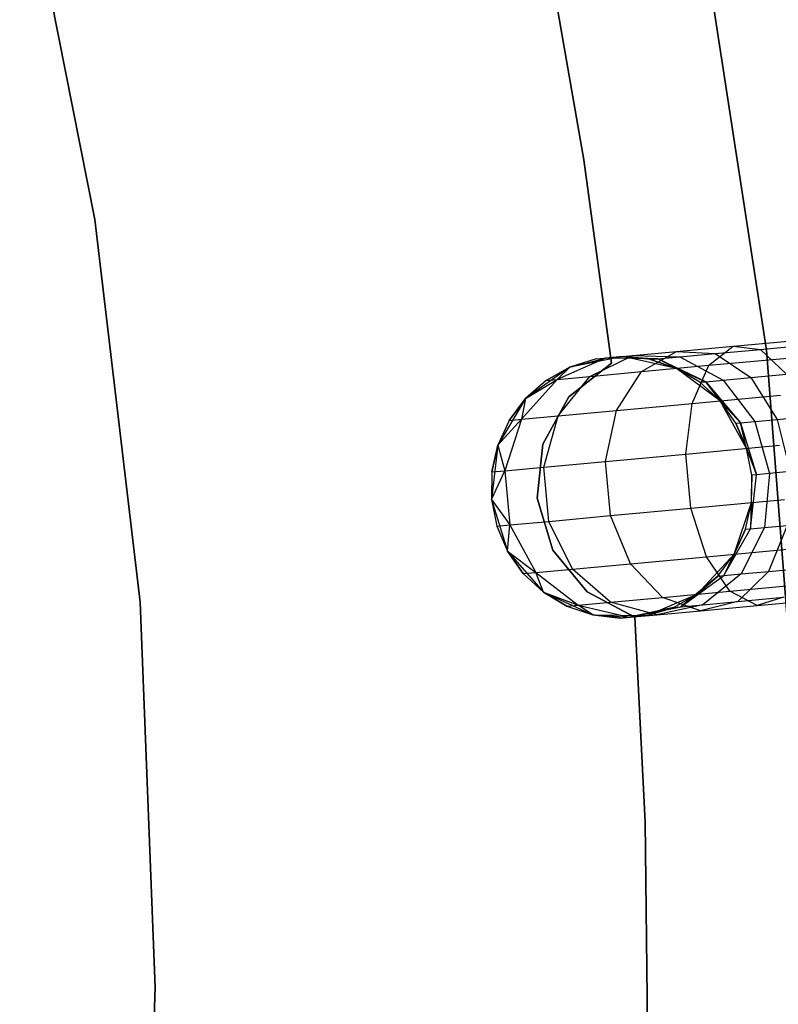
# Model space of a CAD drawing. Extents: x -189 to 189, y -189 to 189.
# Tile 463 of 591: x 36.48 to 42.28, y -0.13 to 7.39. Entities that reach past the tile are written whole.
import ezdxf

# ---------------------------------------------------------------- set-up
doc = ezdxf.new("R2010")
doc.units = 0
doc.header["$LTSCALE"] = 25.4
doc.layers.get('0').update_dxf_attribs({"linetype": 'CONTINUOUS'})

# ---------------------------------------------------------------- blocks, each defined once
blk = doc.blocks.new('CAMELEON-KENAI-C-12244_STL')
at = {"color": 0}
for p, q in [((37.0538, 5.8602, -4), (36.4793, 8.7481, -4)), ((36.4793, 8.7481, -2), (37.0538, 5.8602, -2)), ((36.4793, 8.7481, -2), (37.0538, 5.8602, -2)), ((37.0538, 5.8602, -4), (36.4793, 8.7481, -4)), ((41.689, 8.076, -1), (42.1854, 4.8622, -1)), ((42.1854, 4.8622, -8.5), (41.689, 8.076, -8.5)), ((42.1854, 4.8622, -8.5), (41.689, 8.076, -8.5)), ((41.689, 8.076, -1), (42.1854, 4.8622, -1)), ((40.5198, 7.8609, -2), (40.7894, 6.3163, -2)), ((40.7894, 6.3163, -4), (40.5198, 7.8609, -4)), ((40.7894, 6.3163, -4), (40.5198, 7.8609, -4)), ((40.5198, 7.8609, -2), (40.7894, 6.3163, -2)), ((40.7894, 6.3163, -2), (40.7894, 6.3163, -4)), ((40.7894, 6.3163, -2), (41.0002, 4.7626, -2)), ((41.0002, 4.7626, -4), (40.7894, 6.3163, -4)), ((40.7894, 6.3163, -2), (40.7894, 6.3163, -4)), ((41.0002, 4.7626, -4), (40.7894, 6.3163, -4)), ((40.7894, 6.3163, -2), (41.0002, 4.7626, -2)), ((37.3998, 2.9361, -4), (37.0538, 5.8602, -4)), ((37.0538, 5.8602, -2), (37.3998, 2.9361, -2)), ((37.0538, 5.8602, -2), (37.3998, 2.9361, -2)), ((37.0538, 5.8602, -2), (37.0538, 5.8602, -4)), ((37.3998, 2.9361, -4), (37.0538, 5.8602, -4)), ((37.0538, 5.8602, -2), (37.0538, 5.8602, -4)), ((41.4968, 4.852, -8.9881), (41.9308, 4.8922, -9.3226)), ((41.4968, 4.852, -8.9881), (41.9308, 4.8922, -9.3226)), ((41.7458, 4.746, -9.6651), (41.9308, 4.8922, -9.3226)), ((41.7458, 4.746, -9.6651), (41.9308, 4.8922, -9.3226)), ((41.9308, 4.8922, -9.3226), (42.4362, 4.939, -9.5328)), ((41.9308, 4.8922, -9.3226), (42.4362, 4.939, -9.5328)), ((41.9308, 4.8922, -9.3226), (42.1407, 4.868, -8.9644)), ((41.9308, 4.8922, -9.3226), (42.1407, 4.868, -8.9644)), ((42.1407, 4.868, -8.9644), (42.5468, 4.9056, -9.1334)), ((42.1407, 4.868, -8.9644), (42.5468, 4.9056, -9.1334)), ((41.0912, 4.8144, -2), (40.6834, 4.733, -2)), ((41.0912, 4.8144, -2), (40.6834, 4.733, -2)), ((40.8346, 4.6616, -8.75), (41.1638, 4.8211, -8.5523)), ((40.8346, 4.6616, -8.75), (41.1638, 4.8211, -8.5523)), ((40.883, 4.7951, -7.5), (41.0912, 4.8144, -2)), ((40.883, 4.7951, -7.5), (41.0912, 4.8144, -2)), ((40.9544, 4.8017, -8.0447), (41.1638, 4.8211, -8.5523)), ((40.9544, 4.8017, -8.0447), (41.1638, 4.8211, -8.5523)), ((41.0912, 4.8144, -7.5), (40.9544, 4.8017, -8.0447)), ((41.0912, 4.8144, -7.5), (40.9544, 4.8017, -8.0447)), ((41.4968, 4.7229, -2), (41.0912, 4.8144, -2)), ((41.2988, 4.79, -7.5), (41.0912, 4.8144, -2)), ((41.4968, 4.7229, -2), (41.0912, 4.8144, -2)), ((41.2988, 4.79, -7.5), (41.0912, 4.8144, -7.5)), ((41.0912, 4.8144, -7.5), (41.0912, 4.8144, -2)), ((41.2988, 4.79, -7.5), (41.0912, 4.8144, -2)), ((41.0912, 4.8144, -7.5), (41.0912, 4.8144, -2)), ((41.0912, 4.8144, -7.5), (41.3562, 4.7953, -7.9377)), ((41.2988, 4.79, -7.5), (41.0912, 4.8144, -7.5)), ((41.0912, 4.8144, -7.5), (41.3562, 4.7953, -7.9377)), ((41.1638, 4.8211, -8.5523), (41.4968, 4.852, -8.9881)), ((41.1638, 4.8211, -8.5523), (41.4968, 4.852, -8.9881)), ((41.1638, 4.8211, -8.5523), (41.5244, 4.8109, -8.3455)), ((41.1638, 4.8211, -8.5523), (41.5244, 4.8109, -8.3455)), ((41.2302, 4.6982, -9.2678), (41.4968, 4.852, -8.9881)), ((41.2302, 4.6982, -9.2678), (41.4968, 4.852, -8.9881)), ((41.4968, 4.852, -8.9881), (41.792, 4.8357, -8.6957)), ((41.4968, 4.852, -8.9881), (41.792, 4.8357, -8.6957)), ((41.5244, 4.8109, -8.3455), (41.792, 4.8357, -8.6957)), ((41.5244, 4.8109, -8.3455), (41.792, 4.8357, -8.6957)), ((41.792, 4.8357, -8.6957), (42.1407, 4.868, -8.9644)), ((41.792, 4.8357, -8.6957), (42.1407, 4.868, -8.9644)), ((41.792, 4.8357, -8.6957), (42.0647, 4.6522, -8.4411)), ((41.792, 4.8357, -8.6957), (42.0647, 4.6522, -8.4411)), ((42.1407, 4.868, -8.9644), (42.3392, 4.6776, -8.6526)), ((42.1407, 4.868, -8.9644), (42.3392, 4.6776, -8.6526)), ((42.1854, 4.8622, -1), (42.4343, 1.6198, -1)), ((42.4343, 1.6198, -8.5), (42.1854, 4.8622, -8.5)), ((42.1854, 4.8622, -8.5), (42.1854, 4.8622, -1)), ((42.1854, 4.8622, -8.5), (42.1854, 4.8622, -1)), ((42.4343, 1.6198, -8.5), (42.1854, 4.8622, -8.5)), ((42.1854, 4.8622, -1), (42.4343, 1.6198, -1)), ((40.9544, 4.8017, -8.0447), (40.5859, 4.6385, -8.147)), ((40.9544, 4.8017, -8.0447), (40.5859, 4.6385, -8.147)), ((41.0002, 4.7626, -2), (40.6764, 4.5052, -2)), ((40.6764, 4.5052, -4), (41.0002, 4.7626, -4)), ((40.6764, 4.5052, -4), (41.0002, 4.7626, -4)), ((41.0002, 4.7626, -2), (40.6764, 4.5052, -2)), ((40.6834, 4.733, -7.5), (40.9544, 4.8017, -8.0447)), ((40.6834, 4.733, -7.5), (40.9544, 4.8017, -8.0447)), ((40.883, 4.7951, -7.5), (40.6834, 4.733, -2)), ((40.883, 4.7951, -7.5), (40.6834, 4.733, -7.5)), ((40.883, 4.7951, -7.5), (40.6834, 4.733, -2)), ((40.883, 4.7951, -7.5), (40.6834, 4.733, -7.5)), ((40.883, 4.7951, -7.5), (40.9544, 4.8017, -8.0447)), ((40.883, 4.7951, -7.5), (40.9544, 4.8017, -8.0447)), ((41.3562, 4.7953, -7.9377), (40.9544, 4.8017, -8.0447)), ((41.3562, 4.7953, -7.9377), (40.9544, 4.8017, -8.0447)), ((41.0002, 4.7626, -2), (41.0002, 4.7626, -4)), ((41.0002, 4.7626, -2), (41.0002, 4.7626, -4)), ((41.2302, 4.6982, -9.2678), (41.7458, 4.746, -9.6651)), ((41.2302, 4.6982, -9.2678), (41.7458, 4.746, -9.6651)), ((41.2988, 4.79, -7.5), (41.3562, 4.7953, -7.9377)), ((41.2988, 4.79, -7.5), (41.3562, 4.7953, -7.9377)), ((41.4968, 4.7229, -7.5), (41.2988, 4.79, -7.5)), ((41.2988, 4.79, -7.5), (41.4968, 4.7229, -2)), ((41.2988, 4.79, -7.5), (41.4968, 4.7229, -2)), ((41.4968, 4.7229, -7.5), (41.2988, 4.79, -7.5)), ((41.3562, 4.7953, -7.9377), (41.5244, 4.8109, -8.3455)), ((41.3562, 4.7953, -7.9377), (41.5244, 4.8109, -8.3455)), ((41.4968, 4.7229, -7.5), (41.3562, 4.7953, -7.9377)), ((41.4968, 4.7229, -7.5), (41.3562, 4.7953, -7.9377)), ((41.7217, 4.6204, -7.8445), (41.3562, 4.7953, -7.9377)), ((41.7217, 4.6204, -7.8445), (41.3562, 4.7953, -7.9377)), ((41.5244, 4.8109, -8.3455), (41.8541, 4.6326, -8.1654)), ((41.5244, 4.8109, -8.3455), (41.8541, 4.6326, -8.1654)), ((41.6176, 4.4547, -9.9327), (41.7458, 4.746, -9.6651)), ((41.6176, 4.4547, -9.9327), (41.7458, 4.746, -9.6651)), ((41.7458, 4.746, -9.6651), (42.3462, 4.8016, -9.9148)), ((41.7458, 4.746, -9.6651), (42.3462, 4.8016, -9.9148)), ((40.6834, 4.733, -2), (40.344, 4.4927, -2)), ((40.6834, 4.733, -2), (40.344, 4.4927, -2)), ((40.6834, 4.733, -7.5), (40.5011, 4.6307, -7.5)), ((40.5011, 4.6307, -7.5), (40.6834, 4.733, -2)), ((40.5011, 4.6307, -7.5), (40.6834, 4.733, -2)), ((40.6834, 4.733, -7.5), (40.5011, 4.6307, -7.5)), ((40.6834, 4.733, -7.5), (40.5859, 4.6385, -8.147)), ((40.6834, 4.733, -7.5), (40.5859, 4.6385, -8.147)), ((40.6834, 4.733, -7.5), (40.6834, 4.733, -2)), ((40.6834, 4.733, -7.5), (40.6834, 4.733, -2)), ((40.8346, 4.6616, -8.75), (41.2302, 4.6982, -9.2678)), ((40.8346, 4.6616, -8.75), (41.2302, 4.6982, -9.2678)), ((41.0383, 4.401, -9.4863), (41.2302, 4.6982, -9.2678)), ((41.0383, 4.401, -9.4863), (41.2302, 4.6982, -9.2678)), ((41.8302, 4.4744, -2), (41.4968, 4.7229, -2)), ((41.6766, 4.6162, -7.5), (41.4968, 4.7229, -2)), ((41.8302, 4.4744, -2), (41.4968, 4.7229, -2)), ((41.6766, 4.6162, -7.5), (41.4968, 4.7229, -7.5)), ((41.4968, 4.7229, -7.5), (41.4968, 4.7229, -2)), ((41.6766, 4.6162, -7.5), (41.4968, 4.7229, -2)), ((41.4968, 4.7229, -7.5), (41.4968, 4.7229, -2)), ((41.4968, 4.7229, -7.5), (41.7217, 4.6204, -7.8445)), ((41.6766, 4.6162, -7.5), (41.4968, 4.7229, -7.5)), ((41.4968, 4.7229, -7.5), (41.7217, 4.6204, -7.8445)), ((42.0647, 4.6522, -8.4411), (42.3392, 4.6776, -8.6526)), ((42.0647, 4.6522, -8.4411), (42.3392, 4.6776, -8.6526)), ((40.5859, 4.6385, -8.147), (40.3144, 4.3339, -8.227)), ((40.5859, 4.6385, -8.147), (40.3144, 4.3339, -8.227)), ((40.344, 4.4927, -7.5), (40.5859, 4.6385, -8.147)), ((40.344, 4.4927, -7.5), (40.5859, 4.6385, -8.147)), ((40.5011, 4.6307, -7.5), (40.344, 4.4927, -2)), ((40.5011, 4.6307, -7.5), (40.344, 4.4927, -7.5)), ((40.5011, 4.6307, -7.5), (40.344, 4.4927, -2)), ((40.5011, 4.6307, -7.5), (40.344, 4.4927, -7.5)), ((40.5011, 4.6307, -7.5), (40.5859, 4.6385, -8.147)), ((40.5011, 4.6307, -7.5), (40.5859, 4.6385, -8.147)), ((40.5859, 4.6385, -8.147), (40.8346, 4.6616, -8.75)), ((40.5859, 4.6385, -8.147), (40.8346, 4.6616, -8.75)), ((40.5938, 4.3598, -8.9045), (40.8346, 4.6616, -8.75)), ((40.5938, 4.3598, -8.9045), (40.8346, 4.6616, -8.75)), ((41.6766, 4.6162, -7.5), (41.7217, 4.6204, -7.8445)), ((41.6766, 4.6162, -7.5), (41.7217, 4.6204, -7.8445)), ((41.8302, 4.4744, -7.5), (41.6766, 4.6162, -7.5)), ((41.6766, 4.6162, -7.5), (41.8302, 4.4744, -2)), ((41.6766, 4.6162, -7.5), (41.8302, 4.4744, -2)), ((41.8302, 4.4744, -7.5), (41.6766, 4.6162, -7.5)), ((41.7217, 4.6204, -7.8445), (41.8541, 4.6326, -8.1654)), ((41.7217, 4.6204, -7.8445), (41.8541, 4.6326, -8.1654)), ((41.7217, 4.6204, -7.8445), (41.9879, 4.3072, -7.7812)), ((41.8302, 4.4744, -7.5), (41.7217, 4.6204, -7.8445)), ((41.8302, 4.4744, -7.5), (41.7217, 4.6204, -7.8445)), ((41.7217, 4.6204, -7.8445), (41.9879, 4.3072, -7.7812)), ((41.8541, 4.6326, -8.1654), (42.0647, 4.6522, -8.4411)), ((41.8541, 4.6326, -8.1654), (42.0647, 4.6522, -8.4411)), ((41.8541, 4.6326, -8.1654), (42.0959, 4.3172, -8.0432)), ((41.8541, 4.6326, -8.1654), (42.0959, 4.3172, -8.0432)), ((42.0647, 4.6522, -8.4411), (42.2679, 4.3331, -8.2682)), ((42.0647, 4.6522, -8.4411), (42.2679, 4.3331, -8.2682)), ((41.6176, 4.4547, -9.9327), (42.2922, 4.5172, -10.2133)), ((41.6176, 4.4547, -9.9327), (42.2922, 4.5172, -10.2133)), ((40.344, 4.4927, -2), (40.1317, 4.1352, -2)), ((40.344, 4.4927, -2), (40.1317, 4.1352, -2)), ((40.344, 4.4927, -7.5), (40.2191, 4.3251, -7.5)), ((40.2191, 4.3251, -7.5), (40.344, 4.4927, -2)), ((40.2191, 4.3251, -7.5), (40.344, 4.4927, -2)), ((40.344, 4.4927, -7.5), (40.2191, 4.3251, -7.5)), ((40.344, 4.4927, -7.5), (40.3144, 4.3339, -8.227)), ((40.344, 4.4927, -7.5), (40.3144, 4.3339, -8.227)), ((40.344, 4.4927, -7.5), (40.344, 4.4927, -2)), ((40.344, 4.4927, -7.5), (40.344, 4.4927, -2)), ((40.6764, 4.5052, -2), (40.4771, 4.1427, -2)), ((40.4771, 4.1427, -4), (40.6764, 4.5052, -4)), ((40.4771, 4.1427, -4), (40.6764, 4.5052, -4)), ((40.6764, 4.5052, -2), (40.4771, 4.1427, -2)), ((40.6764, 4.5052, -2), (40.6764, 4.5052, -4)), ((40.6764, 4.5052, -2), (40.6764, 4.5052, -4)), ((41.0383, 4.401, -9.4863), (41.6176, 4.4547, -9.9327)), ((41.0383, 4.401, -9.4863), (41.6176, 4.4547, -9.9327)), ((41.5684, 4.0686, -10.0792), (41.6176, 4.4547, -9.9327)), ((41.5684, 4.0686, -10.0792), (41.6176, 4.4547, -9.9327)), ((42.0337, 4.1118, -2), (41.8302, 4.4744, -2)), ((41.951, 4.3038, -7.5), (41.8302, 4.4744, -2)), ((42.0337, 4.1118, -2), (41.8302, 4.4744, -2)), ((41.951, 4.3038, -7.5), (41.8302, 4.4744, -7.5)), ((41.8302, 4.4744, -7.5), (41.8302, 4.4744, -2)), ((41.951, 4.3038, -7.5), (41.8302, 4.4744, -2)), ((41.8302, 4.4744, -7.5), (41.8302, 4.4744, -2)), ((41.8302, 4.4744, -7.5), (41.9879, 4.3072, -7.7812)), ((41.8302, 4.4744, -7.5), (41.9879, 4.3072, -7.7812)), ((41.951, 4.3038, -7.5), (41.8302, 4.4744, -7.5)), ((40.5938, 4.3598, -8.9045), (41.0383, 4.401, -9.4863)), ((40.5938, 4.3598, -8.9045), (41.0383, 4.401, -9.4863)), ((40.9543, 4.0117, -9.6059), (41.0383, 4.401, -9.4863)), ((40.9543, 4.0117, -9.6059), (41.0383, 4.401, -9.4863)), ((40.1317, 4.1352, -7.5), (40.3144, 4.3339, -8.227)), ((40.1317, 4.1352, -7.5), (40.3144, 4.3339, -8.227)), ((40.2191, 4.3251, -7.5), (40.1317, 4.1352, -2)), ((40.2191, 4.3251, -7.5), (40.1317, 4.1352, -7.5)), ((40.2191, 4.3251, -7.5), (40.1317, 4.1352, -2)), ((40.2191, 4.3251, -7.5), (40.1317, 4.1352, -7.5)), ((40.3144, 4.3339, -8.227), (40.1868, 3.9406, -8.2708)), ((40.3144, 4.3339, -8.227), (40.1868, 3.9406, -8.2708)), ((40.2191, 4.3251, -7.5), (40.3144, 4.3339, -8.227)), ((40.2191, 4.3251, -7.5), (40.3144, 4.3339, -8.227)), ((40.3144, 4.3339, -8.227), (40.5938, 4.3598, -8.9045)), ((40.3144, 4.3339, -8.227), (40.5938, 4.3598, -8.9045)), ((40.483, 3.9681, -8.9891), (40.5938, 4.3598, -8.9045)), ((40.483, 3.9681, -8.9891), (40.5938, 4.3598, -8.9045)), ((41.951, 4.3038, -7.5), (41.9879, 4.3072, -7.7812)), ((41.951, 4.3038, -7.5), (41.9879, 4.3072, -7.7812)), ((42.0337, 4.1118, -7.5), (41.951, 4.3038, -7.5)), ((41.951, 4.3038, -7.5), (42.0337, 4.1118, -2)), ((41.951, 4.3038, -7.5), (42.0337, 4.1118, -2)), ((42.0337, 4.1118, -7.5), (41.951, 4.3038, -7.5)), ((41.9879, 4.3072, -7.7812), (42.0959, 4.3172, -8.0432)), ((41.9879, 4.3072, -7.7812), (42.0959, 4.3172, -8.0432)), ((42.0337, 4.1118, -7.5), (41.9879, 4.3072, -7.7812)), ((41.9879, 4.3072, -7.7812), (42.1085, 3.9099, -7.7588)), ((41.9879, 4.3072, -7.7812), (42.1085, 3.9099, -7.7588)), ((42.0337, 4.1118, -7.5), (41.9879, 4.3072, -7.7812)), ((42.0959, 4.3172, -8.0432), (42.2679, 4.3331, -8.2682)), ((42.0959, 4.3172, -8.0432), (42.2679, 4.3331, -8.2682)), ((42.0959, 4.3172, -8.0432), (42.208, 3.9191, -8)), ((42.0959, 4.3172, -8.0432), (42.208, 3.9191, -8)), ((42.2679, 4.3331, -8.2682), (42.4919, 4.3539, -8.4409)), ((42.2679, 4.3331, -8.2682), (42.4919, 4.3539, -8.4409)), ((42.2679, 4.3331, -8.2682), (42.3663, 3.9338, -8.2071)), ((42.2679, 4.3331, -8.2682), (42.3663, 3.9338, -8.2071)), ((40.4771, 4.1427, -2), (40.4333, 3.7314, -2)), ((40.4333, 3.7314, -4), (40.4771, 4.1427, -4)), ((40.4333, 3.7314, -4), (40.4771, 4.1427, -4)), ((40.4771, 4.1427, -2), (40.4333, 3.7314, -2)), ((40.4771, 4.1427, -2), (40.4771, 4.1427, -4)), ((40.4771, 4.1427, -2), (40.4771, 4.1427, -4)), ((40.1317, 4.1352, -2), (40.0831, 3.7222, -2)), ((40.1317, 4.1352, -2), (40.0831, 3.7222, -2)), ((40.1317, 4.1352, -7.5), (40.0857, 3.9313, -7.5)), ((40.0857, 3.9313, -7.5), (40.1317, 4.1352, -2)), ((40.0857, 3.9313, -7.5), (40.1317, 4.1352, -2)), ((40.1317, 4.1352, -7.5), (40.0857, 3.9313, -7.5)), ((40.1317, 4.1352, -7.5), (40.1317, 4.1352, -2)), ((40.1317, 4.1352, -7.5), (40.1317, 4.1352, -2)), ((40.1317, 4.1352, -7.5), (40.1868, 3.9406, -8.2708)), ((40.1317, 4.1352, -7.5), (40.1868, 3.9406, -8.2708)), ((40.9543, 4.0117, -9.6059), (41.5684, 4.0686, -10.0792)), ((40.9543, 4.0117, -9.6059), (41.5684, 4.0686, -10.0792)), ((41.5684, 4.0686, -10.0792), (42.2837, 4.1349, -10.3767)), ((41.5684, 4.0686, -10.0792), (42.2837, 4.1349, -10.3767)), ((41.6068, 3.6546, -10.0792), (41.5684, 4.0686, -10.0792)), ((41.6068, 3.6546, -10.0792), (41.5684, 4.0686, -10.0792)), ((42.0746, 3.9067, -2), (42.0337, 4.1118, -2)), ((42.0746, 3.9067, -7.5), (42.0337, 4.1118, -7.5)), ((42.0337, 4.1118, -7.5), (42.0337, 4.1118, -2)), ((42.0746, 3.9067, -2), (42.0337, 4.1118, -2)), ((42.0337, 4.1118, -7.5), (42.0337, 4.1118, -2)), ((42.0337, 4.1118, -7.5), (42.1085, 3.9099, -7.7588)), ((42.0337, 4.1118, -7.5), (42.1085, 3.9099, -7.7588)), ((42.0746, 3.9067, -7.5), (42.0337, 4.1118, -7.5)), ((40.483, 3.9681, -8.9891), (40.9543, 4.0117, -9.6059)), ((40.483, 3.9681, -8.9891), (40.9543, 4.0117, -9.6059)), ((40.9926, 3.5977, -9.6059), (40.9543, 4.0117, -9.6059)), ((40.9926, 3.5977, -9.6059), (40.9543, 4.0117, -9.6059)), ((40.0831, 3.7222, -7.5), (40.1868, 3.9406, -8.2708)), ((40.0831, 3.7222, -7.5), (40.1868, 3.9406, -8.2708)), ((40.0857, 3.9313, -7.5), (40.0831, 3.7222, -2)), ((40.0857, 3.9313, -7.5), (40.0831, 3.7222, -2)), ((40.0857, 3.9313, -7.5), (40.0831, 3.7222, -7.5)), ((40.0857, 3.9313, -7.5), (40.0831, 3.7222, -7.5)), ((40.0857, 3.9313, -7.5), (40.1868, 3.9406, -8.2708)), ((40.0857, 3.9313, -7.5), (40.1868, 3.9406, -8.2708)), ((40.1868, 3.9406, -8.2708), (40.483, 3.9681, -8.9891)), ((40.1868, 3.9406, -8.2708), (40.483, 3.9681, -8.9891)), ((40.1868, 3.9406, -8.2708), (40.2251, 3.5266, -8.2708)), ((40.1868, 3.9406, -8.2708), (40.2251, 3.5266, -8.2708)), ((40.5214, 3.554, -8.9891), (40.483, 3.9681, -8.9891)), ((40.5214, 3.554, -8.9891), (40.483, 3.9681, -8.9891)), ((42.208, 3.9191, -8), (42.1085, 3.9099, -7.7588)), ((42.208, 3.9191, -8), (42.1085, 3.9099, -7.7588)), ((42.208, 3.9191, -8), (42.171, 3.5072, -8.0432)), ((42.208, 3.9191, -8), (42.171, 3.5072, -8.0432)), ((42.3663, 3.9338, -8.2071), (42.208, 3.9191, -8)), ((42.3663, 3.9338, -8.2071), (42.208, 3.9191, -8)), ((42.0629, 3.4972, -7.7812), (42.1085, 3.9099, -7.7588)), ((42.0629, 3.4972, -7.7812), (42.1085, 3.9099, -7.7588)), ((42.0746, 3.9067, -7.5), (42.0629, 3.4972, -7.7812)), ((42.0746, 3.9067, -7.5), (42.0629, 3.4972, -7.7812)), ((42.072, 3.6977, -2), (42.0746, 3.9067, -2)), ((42.072, 3.6977, -7.5), (42.0746, 3.9067, -7.5)), ((42.072, 3.6977, -2), (42.0746, 3.9067, -2)), ((42.072, 3.6977, -7.5), (42.0746, 3.9067, -7.5)), ((42.1085, 3.9099, -7.7588), (42.0746, 3.9067, -7.5)), ((42.1085, 3.9099, -7.7588), (42.0746, 3.9067, -7.5)), ((42.0746, 3.9067, -7.5), (42.0746, 3.9067, -2)), ((42.0746, 3.9067, -7.5), (42.0746, 3.9067, -2)), ((40.0831, 3.7222, -2), (40.2068, 3.3252, -2)), ((40.0831, 3.7222, -2), (40.2068, 3.3252, -2)), ((40.0831, 3.7222, -2), (40.1241, 3.5172, -7.5)), ((40.0831, 3.7222, -7.5), (40.0831, 3.7222, -2)), ((40.0831, 3.7222, -7.5), (40.0831, 3.7222, -2)), ((40.0831, 3.7222, -7.5), (40.1241, 3.5172, -7.5)), ((40.0831, 3.7222, -2), (40.1241, 3.5172, -7.5)), ((40.0831, 3.7222, -7.5), (40.1241, 3.5172, -7.5)), ((40.0831, 3.7222, -7.5), (40.2251, 3.5266, -8.2708)), ((40.0831, 3.7222, -7.5), (40.2251, 3.5266, -8.2708)), ((40.4333, 3.7314, -2), (40.4333, 3.7314, -4)), ((40.4333, 3.7314, -2), (40.4333, 3.7314, -4)), ((40.4333, 3.7314, -2), (40.5518, 3.3351, -2)), ((40.5518, 3.3351, -4), (40.4333, 3.7314, -4)), ((40.5518, 3.3351, -4), (40.4333, 3.7314, -4)), ((40.4333, 3.7314, -2), (40.5518, 3.3351, -2)), ((41.6068, 3.6546, -10.0792), (42.322, 3.7209, -10.3767)), ((41.6068, 3.6546, -10.0792), (42.322, 3.7209, -10.3767)), ((41.9387, 3.3039, -2), (42.072, 3.6977, -2)), ((41.9387, 3.3039, -2), (42.072, 3.6977, -2)), ((42.0261, 3.4938, -7.5), (42.072, 3.6977, -2)), ((42.0261, 3.4938, -7.5), (42.072, 3.6977, -2)), ((42.0261, 3.4938, -7.5), (42.072, 3.6977, -7.5)), ((42.0261, 3.4938, -7.5), (42.072, 3.6977, -7.5)), ((42.072, 3.6977, -7.5), (42.0629, 3.4972, -7.7812)), ((42.072, 3.6977, -7.5), (42.0629, 3.4972, -7.7812)), ((42.072, 3.6977, -7.5), (42.072, 3.6977, -2)), ((42.072, 3.6977, -7.5), (42.072, 3.6977, -2)), ((40.9926, 3.5977, -9.6059), (41.6068, 3.6546, -10.0792)), ((40.9926, 3.5977, -9.6059), (41.6068, 3.6546, -10.0792)), ((41.7261, 3.2841, -9.9327), (41.6068, 3.6546, -10.0792)), ((41.7261, 3.2841, -9.9327), (41.6068, 3.6546, -10.0792)), ((40.2251, 3.5266, -8.2708), (40.5214, 3.554, -8.9891)), ((40.2251, 3.5266, -8.2708), (40.5214, 3.554, -8.9891)), ((40.5214, 3.554, -8.9891), (40.9926, 3.5977, -9.6059)), ((40.5214, 3.554, -8.9891), (40.9926, 3.5977, -9.6059)), ((40.7023, 3.1893, -8.9045), (40.5214, 3.554, -8.9891)), ((40.7023, 3.1893, -8.9045), (40.5214, 3.554, -8.9891)), ((41.1468, 3.2305, -9.4863), (40.9926, 3.5977, -9.6059)), ((41.1468, 3.2305, -9.4863), (40.9926, 3.5977, -9.6059)), ((40.1241, 3.5172, -7.5), (40.2251, 3.5266, -8.2708)), ((40.1241, 3.5172, -7.5), (40.2251, 3.5266, -8.2708)), ((40.1241, 3.5172, -7.5), (40.2068, 3.3252, -2)), ((40.1241, 3.5172, -7.5), (40.2068, 3.3252, -7.5)), ((40.1241, 3.5172, -7.5), (40.2068, 3.3252, -2)), ((40.1241, 3.5172, -7.5), (40.2068, 3.3252, -7.5)), ((40.2068, 3.3252, -7.5), (40.2251, 3.5266, -8.2708)), ((40.2068, 3.3252, -7.5), (40.2251, 3.5266, -8.2708)), ((40.2251, 3.5266, -8.2708), (40.4229, 3.1634, -8.227)), ((40.2251, 3.5266, -8.2708), (40.4229, 3.1634, -8.227)), ((41.8589, 3.1404, -7.8445), (42.0629, 3.4972, -7.7812)), ((41.8589, 3.1404, -7.8445), (42.0629, 3.4972, -7.7812)), ((42.0261, 3.4938, -7.5), (41.8589, 3.1404, -7.8445)), ((42.0261, 3.4938, -7.5), (41.8589, 3.1404, -7.8445)), ((41.9387, 3.3039, -7.5), (42.0261, 3.4938, -7.5)), ((42.0261, 3.4938, -7.5), (41.9387, 3.3039, -2)), ((42.0261, 3.4938, -7.5), (41.9387, 3.3039, -2)), ((41.9387, 3.3039, -7.5), (42.0261, 3.4938, -7.5)), ((42.171, 3.5072, -8.0432), (41.9913, 3.1527, -8.1654)), ((42.171, 3.5072, -8.0432), (41.9913, 3.1527, -8.1654)), ((42.0261, 3.4938, -7.5), (42.0629, 3.4972, -7.7812)), ((42.0261, 3.4938, -7.5), (42.0629, 3.4972, -7.7812)), ((42.0629, 3.4972, -7.7812), (42.171, 3.5072, -8.0432)), ((42.0629, 3.4972, -7.7812), (42.171, 3.5072, -8.0432)), ((42.171, 3.5072, -8.0432), (42.3429, 3.5231, -8.2682)), ((42.171, 3.5072, -8.0432), (42.3429, 3.5231, -8.2682)), ((42.3429, 3.5231, -8.2682), (42.2019, 3.1722, -8.4411)), ((42.3429, 3.5231, -8.2682), (42.2019, 3.1722, -8.4411)), ((40.2068, 3.3252, -2), (40.4812, 3.0128, -2)), ((40.2068, 3.3252, -7.5), (40.2068, 3.3252, -2)), ((40.2068, 3.3252, -7.5), (40.2068, 3.3252, -2)), ((40.2068, 3.3252, -7.5), (40.3275, 3.1546, -7.5)), ((40.3275, 3.1546, -7.5), (40.2068, 3.3252, -2)), ((40.3275, 3.1546, -7.5), (40.2068, 3.3252, -2)), ((40.2068, 3.3252, -2), (40.4812, 3.0128, -2)), ((40.2068, 3.3252, -7.5), (40.3275, 3.1546, -7.5)), ((40.2068, 3.3252, -7.5), (40.4229, 3.1634, -8.227)), ((40.2068, 3.3252, -7.5), (40.4229, 3.1634, -8.227)), ((40.5518, 3.3351, -2), (40.5518, 3.3351, -4)), ((40.5518, 3.3351, -2), (40.5518, 3.3351, -4)), ((40.5518, 3.3351, -2), (40.8142, 3.0153, -2)), ((40.8142, 3.0153, -4), (40.5518, 3.3351, -4)), ((40.8142, 3.0153, -4), (40.5518, 3.3351, -4)), ((40.5518, 3.3351, -2), (40.8142, 3.0153, -2)), ((41.7261, 3.2841, -9.9327), (42.4007, 3.3467, -10.2133)), ((41.7261, 3.2841, -9.9327), (42.4007, 3.3467, -10.2133)), ((41.1468, 3.2305, -9.4863), (41.7261, 3.2841, -9.9327)), ((41.1468, 3.2305, -9.4863), (41.7261, 3.2841, -9.9327)), ((41.6567, 2.9983, -2), (41.9387, 3.3039, -2)), ((41.6567, 2.9983, -2), (41.9387, 3.3039, -2)), ((41.9056, 3.0214, -9.6651), (41.7261, 3.2841, -9.9327)), ((41.9056, 3.0214, -9.6651), (41.7261, 3.2841, -9.9327)), ((41.8137, 3.1362, -7.5), (41.9387, 3.3039, -2)), ((41.8137, 3.1362, -7.5), (41.9387, 3.3039, -7.5)), ((41.8137, 3.1362, -7.5), (41.9387, 3.3039, -2)), ((41.8137, 3.1362, -7.5), (41.9387, 3.3039, -7.5)), ((41.9387, 3.3039, -7.5), (41.8589, 3.1404, -7.8445)), ((41.9387, 3.3039, -7.5), (41.8589, 3.1404, -7.8445)), ((41.9387, 3.3039, -7.5), (41.9387, 3.3039, -2)), ((41.9387, 3.3039, -7.5), (41.9387, 3.3039, -2)), ((40.3275, 3.1546, -7.5), (40.4229, 3.1634, -8.227)), ((40.3275, 3.1546, -7.5), (40.4229, 3.1634, -8.227)), ((40.4229, 3.1634, -8.227), (40.7023, 3.1893, -8.9045)), ((40.4229, 3.1634, -8.227), (40.7023, 3.1893, -8.9045)), ((40.4812, 3.0128, -7.5), (40.4229, 3.1634, -8.227)), ((40.4229, 3.1634, -8.227), (40.7457, 2.9139, -8.147)), ((40.4812, 3.0128, -7.5), (40.4229, 3.1634, -8.227)), ((40.4229, 3.1634, -8.227), (40.7457, 2.9139, -8.147)), ((40.7023, 3.1893, -8.9045), (41.1468, 3.2305, -9.4863)), ((40.7023, 3.1893, -8.9045), (41.1468, 3.2305, -9.4863)), ((40.9944, 2.9369, -8.75), (40.7023, 3.1893, -8.9045)), ((40.9944, 2.9369, -8.75), (40.7023, 3.1893, -8.9045)), ((41.39, 2.9736, -9.2678), (41.1468, 3.2305, -9.4863)), ((41.39, 2.9736, -9.2678), (41.1468, 3.2305, -9.4863)), ((42.2019, 3.1722, -8.4411), (41.9675, 2.9417, -8.6957)), ((42.2019, 3.1722, -8.4411), (41.9675, 2.9417, -8.6957)), ((41.9913, 3.1527, -8.1654), (42.2019, 3.1722, -8.4411)), ((41.9913, 3.1527, -8.1654), (42.2019, 3.1722, -8.4411)), ((42.2019, 3.1722, -8.4411), (42.4763, 3.1976, -8.6526)), ((42.2019, 3.1722, -8.4411), (42.4763, 3.1976, -8.6526)), ((40.3275, 3.1546, -7.5), (40.4812, 3.0128, -2)), ((40.3275, 3.1546, -7.5), (40.4812, 3.0128, -7.5)), ((40.3275, 3.1546, -7.5), (40.4812, 3.0128, -2)), ((40.3275, 3.1546, -7.5), (40.4812, 3.0128, -7.5)), ((41.5317, 2.9013, -7.9377), (41.8589, 3.1404, -7.8445)), ((41.5317, 2.9013, -7.9377), (41.8589, 3.1404, -7.8445)), ((41.8137, 3.1362, -7.5), (41.5317, 2.9013, -7.9377)), ((41.8137, 3.1362, -7.5), (41.5317, 2.9013, -7.9377)), ((41.6567, 2.9983, -7.5), (41.8137, 3.1362, -7.5)), ((41.8137, 3.1362, -7.5), (41.6567, 2.9983, -2)), ((41.8137, 3.1362, -7.5), (41.6567, 2.9983, -2)), ((41.6567, 2.9983, -7.5), (41.8137, 3.1362, -7.5)), ((41.9913, 3.1527, -8.1654), (41.6999, 2.9169, -8.3455)), ((41.9913, 3.1527, -8.1654), (41.6999, 2.9169, -8.3455)), ((41.8137, 3.1362, -7.5), (41.8589, 3.1404, -7.8445)), ((41.8137, 3.1362, -7.5), (41.8589, 3.1404, -7.8445)), ((41.8589, 3.1404, -7.8445), (41.9913, 3.1527, -8.1654)), ((41.8589, 3.1404, -7.8445), (41.9913, 3.1527, -8.1654)), ((40.4812, 3.0128, -2), (40.8589, 2.839, -2)), ((40.4812, 3.0128, -7.5), (40.4812, 3.0128, -2)), ((40.4812, 3.0128, -7.5), (40.4812, 3.0128, -2)), ((40.4812, 3.0128, -7.5), (40.6609, 2.906, -7.5)), ((40.6609, 2.906, -7.5), (40.4812, 3.0128, -2)), ((40.6609, 2.906, -7.5), (40.4812, 3.0128, -2)), ((40.4812, 3.0128, -2), (40.8589, 2.839, -2)), ((40.4812, 3.0128, -7.5), (40.6609, 2.906, -7.5)), ((40.4812, 3.0128, -7.5), (40.7457, 2.9139, -8.147)), ((40.4812, 3.0128, -7.5), (40.7457, 2.9139, -8.147)), ((40.8142, 3.0153, -2), (40.8142, 3.0153, -4)), ((40.8142, 3.0153, -2), (40.8142, 3.0153, -4)), ((40.8142, 3.0153, -2), (41.1797, 2.8216, -2)), ((41.1797, 2.8216, -4), (40.8142, 3.0153, -4)), ((41.1797, 2.8216, -4), (40.8142, 3.0153, -4)), ((40.8142, 3.0153, -2), (41.1797, 2.8216, -2)), ((41.39, 2.9736, -9.2678), (41.9056, 3.0214, -9.6651)), ((41.39, 2.9736, -9.2678), (41.9056, 3.0214, -9.6651)), ((41.9056, 3.0214, -9.6651), (42.506, 3.077, -9.9148)), ((41.9056, 3.0214, -9.6651), (42.506, 3.077, -9.9148)), ((42.1143, 2.9116, -9.3226), (41.9056, 3.0214, -9.6651)), ((42.1143, 2.9116, -9.3226), (41.9056, 3.0214, -9.6651)), ((37.5154, -0.0061, -4), (37.3998, 2.9361, -4)), ((37.3998, 2.9361, -2), (37.5154, -0.0061, -2)), ((37.3998, 2.9361, -2), (37.5154, -0.0061, -2)), ((37.3998, 2.9361, -2), (37.3998, 2.9361, -4)), ((37.5154, -0.0061, -4), (37.3998, 2.9361, -4)), ((37.3998, 2.9361, -2), (37.3998, 2.9361, -4)), ((40.7457, 2.9139, -8.147), (40.9944, 2.9369, -8.75)), ((40.7457, 2.9139, -8.147), (40.9944, 2.9369, -8.75)), ((40.9944, 2.9369, -8.75), (41.39, 2.9736, -9.2678)), ((40.9944, 2.9369, -8.75), (41.39, 2.9736, -9.2678)), ((41.3473, 2.8406, -8.5523), (40.9944, 2.9369, -8.75)), ((41.3473, 2.8406, -8.5523), (40.9944, 2.9369, -8.75)), ((41.2747, 2.8338, -2), (41.6567, 2.9983, -2)), ((41.2747, 2.8338, -2), (41.6567, 2.9983, -2)), ((41.6803, 2.8714, -8.9881), (41.39, 2.9736, -9.2678)), ((41.6803, 2.8714, -8.9881), (41.39, 2.9736, -9.2678)), ((41.4743, 2.896, -7.5), (41.6567, 2.9983, -2)), ((41.4743, 2.896, -7.5), (41.6567, 2.9983, -7.5)), ((41.4743, 2.896, -7.5), (41.6567, 2.9983, -2)), ((41.4743, 2.896, -7.5), (41.6567, 2.9983, -7.5)), ((41.6567, 2.9983, -7.5), (41.5317, 2.9013, -7.9377)), ((41.6567, 2.9983, -7.5), (41.5317, 2.9013, -7.9377)), ((41.6567, 2.9983, -7.5), (41.6567, 2.9983, -2)), ((41.6567, 2.9983, -7.5), (41.6567, 2.9983, -2)), ((41.9675, 2.9417, -8.6957), (41.6803, 2.8714, -8.9881)), ((41.9675, 2.9417, -8.6957), (41.6803, 2.8714, -8.9881)), ((41.6999, 2.9169, -8.3455), (41.9675, 2.9417, -8.6957)), ((41.6999, 2.9169, -8.3455), (41.9675, 2.9417, -8.6957)), ((41.9675, 2.9417, -8.6957), (42.3162, 2.974, -8.9644)), ((41.9675, 2.9417, -8.6957), (42.3162, 2.974, -8.9644)), ((42.3162, 2.974, -8.9644), (42.1143, 2.9116, -9.3226)), ((42.3162, 2.974, -8.9644), (42.1143, 2.9116, -9.3226)), ((42.1143, 2.9116, -9.3226), (42.6197, 2.9585, -9.5328)), ((42.1143, 2.9116, -9.3226), (42.6197, 2.9585, -9.5328)), ((40.6609, 2.906, -7.5), (40.7457, 2.9139, -8.147)), ((40.6609, 2.906, -7.5), (40.7457, 2.9139, -8.147)), ((40.6609, 2.906, -7.5), (40.8589, 2.839, -2)), ((40.6609, 2.906, -7.5), (40.8589, 2.839, -7.5)), ((40.6609, 2.906, -7.5), (40.8589, 2.839, -2)), ((40.6609, 2.906, -7.5), (40.8589, 2.839, -7.5)), ((40.8589, 2.839, -7.5), (40.7457, 2.9139, -8.147)), ((40.7457, 2.9139, -8.147), (41.138, 2.8212, -8.0447)), ((40.8589, 2.839, -7.5), (40.7457, 2.9139, -8.147)), ((40.7457, 2.9139, -8.147), (41.138, 2.8212, -8.0447)), ((41.138, 2.8212, -8.0447), (41.5317, 2.9013, -7.9377)), ((41.138, 2.8212, -8.0447), (41.5317, 2.9013, -7.9377)), ((41.4743, 2.896, -7.5), (41.138, 2.8212, -8.0447)), ((41.4743, 2.896, -7.5), (41.138, 2.8212, -8.0447)), ((41.2747, 2.8338, -7.5), (41.4743, 2.896, -7.5)), ((41.4743, 2.896, -7.5), (41.2747, 2.8338, -2)), ((41.4743, 2.896, -7.5), (41.2747, 2.8338, -2)), ((41.2747, 2.8338, -7.5), (41.4743, 2.896, -7.5)), ((41.6999, 2.9169, -8.3455), (41.3473, 2.8406, -8.5523)), ((41.6999, 2.9169, -8.3455), (41.3473, 2.8406, -8.5523)), ((41.3473, 2.8406, -8.5523), (41.6803, 2.8714, -8.9881)), ((41.3473, 2.8406, -8.5523), (41.6803, 2.8714, -8.9881)), ((41.4743, 2.896, -7.5), (41.5317, 2.9013, -7.9377)), ((41.4743, 2.896, -7.5), (41.5317, 2.9013, -7.9377)), ((41.5317, 2.9013, -7.9377), (41.6999, 2.9169, -8.3455)), ((41.5317, 2.9013, -7.9377), (41.6999, 2.9169, -8.3455)), ((41.6803, 2.8714, -8.9881), (42.1143, 2.9116, -9.3226)), ((41.6803, 2.8714, -8.9881), (42.1143, 2.9116, -9.3226)), ((40.8589, 2.839, -2), (41.2747, 2.8338, -2)), ((40.8589, 2.839, -7.5), (40.8589, 2.839, -2)), ((40.8589, 2.839, -7.5), (40.8589, 2.839, -2)), ((40.8589, 2.839, -7.5), (41.0666, 2.8146, -7.5)), ((41.0666, 2.8146, -7.5), (40.8589, 2.839, -2)), ((41.0666, 2.8146, -7.5), (40.8589, 2.839, -2)), ((40.8589, 2.839, -2), (41.2747, 2.8338, -2)), ((40.8589, 2.839, -7.5), (41.0666, 2.8146, -7.5)), ((40.8589, 2.839, -7.5), (41.138, 2.8212, -8.0447)), ((40.8589, 2.839, -7.5), (41.138, 2.8212, -8.0447)), ((41.0666, 2.8146, -7.5), (41.2747, 2.8338, -2)), ((41.0666, 2.8146, -7.5), (41.2747, 2.8338, -2)), ((41.0666, 2.8146, -7.5), (41.138, 2.8212, -8.0447)), ((41.0666, 2.8146, -7.5), (41.138, 2.8212, -8.0447)), ((41.138, 2.8212, -8.0447), (41.3473, 2.8406, -8.5523)), ((41.138, 2.8212, -8.0447), (41.3473, 2.8406, -8.5523)), ((41.2747, 2.8338, -7.5), (41.138, 2.8212, -8.0447)), ((41.2747, 2.8338, -7.5), (41.138, 2.8212, -8.0447)), ((41.1797, 2.8216, -2), (41.1797, 2.8216, -4)), ((41.1797, 2.8216, -2), (41.2574, 1.2559, -2)), ((41.2574, 1.2559, -4), (41.1797, 2.8216, -4)), ((41.1797, 2.8216, -2), (41.1797, 2.8216, -4)), ((41.2574, 1.2559, -4), (41.1797, 2.8216, -4)), ((41.1797, 2.8216, -2), (41.2574, 1.2559, -2)), ((41.2747, 2.8338, -7.5), (41.2747, 2.8338, -2)), ((41.2747, 2.8338, -7.5), (41.2747, 2.8338, -2)), ((41.2574, 1.2559, -2), (41.2574, 1.2559, -4)), ((41.2574, 1.2559, -2), (41.2756, -0.3116, -2)), ((41.2756, -0.3116, -4), (41.2574, 1.2559, -4)), ((41.2574, 1.2559, -2), (41.2574, 1.2559, -4)), ((41.2756, -0.3116, -4), (41.2574, 1.2559, -4)), ((41.2574, 1.2559, -2), (41.2756, -0.3116, -2)), ((37.3998, -2.9483, -4), (37.5154, -0.0061, -4)), ((37.5154, -0.0061, -2), (37.3998, -2.9483, -2)), ((37.5154, -0.0061, -2), (37.3998, -2.9483, -2)), ((37.3998, -2.9483, -4), (37.5154, -0.0061, -4)), ((37.5154, -0.0061, -2), (37.5154, -0.0061, -4)), ((37.5154, -0.0061, -2), (37.5154, -0.0061, -4))]:
    blk.add_line(p, q, dxfattribs=at)

msp = doc.modelspace()

# ---------------------------------------------------------------- block references
at = {"color": 0}
msp.add_blockref('CAMELEON-KENAI-C-12244_STL', (0, 0), dxfattribs=at)

doc.saveas('drawing.dxf')
